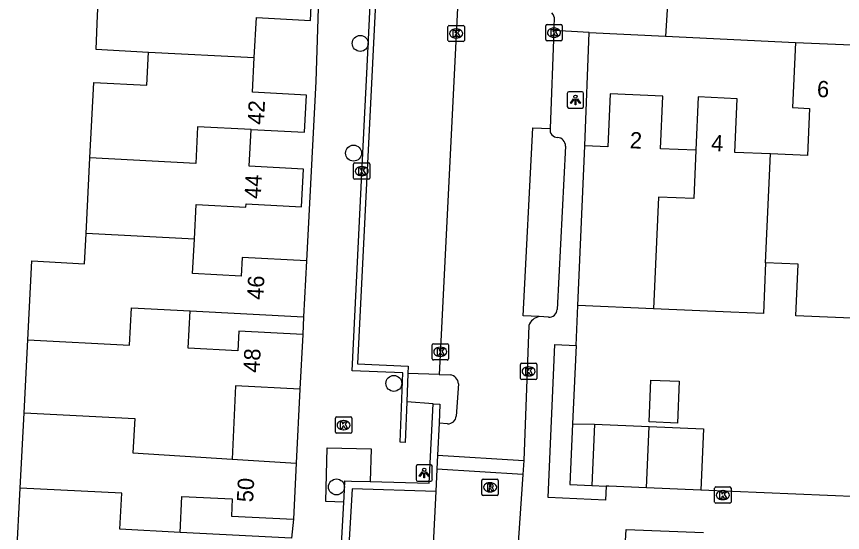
# Model space of a CAD drawing. Extents: x 162990 to 165007, y 383433 to 384336.
# Drawn here: x 164424.4 to 164475, y 383699.8 to 383731.5 of the extents above; entities that cross this region are included whole.
import ezdxf

# ---------------------------------------------------------------- set-up
doc = ezdxf.new("R2010")
doc.units = 0
for name, color, linetype in [('IMGEO_Boom', 7, 'Continuous'), ('IMGEO_Erf', 7, 'Continuous'), ('IMGEO_Groenvoorziening', 7, 'Continuous'), ('IMGEO_Kolk', 7, 'Continuous'), ('IMGEO_Lichtpunt', 7, 'Continuous'), ('IMGEO_Muur', 7, 'Continuous'), ('IMGEO_Pand', 7, 'Continuous'), ('IMGEO_Pand_nummerreeks', 7, 'Continuous'), ('IMGEO_Rijbaan_lokaal_open', 7, 'Continuous'), ('IMGEO_Rioolput', 7, 'Continuous'), ('IMGEO_Voetpad_open', 7, 'Continuous')]:
    doc.layers.add(name, color=color, linetype=linetype)

msp = doc.modelspace()

# ---------------------------------------------------------------- linework, layer by layer
at = {"layer": 'IMGEO_Boom'}
for centre in [(164445.449, 383729.831), (164445.038, 383723.1), (164447.505, 383708.98), (164443.992, 383702.628)]:
    msp.add_circle(centre, 0.489, dxfattribs=at)
at = {"layer": 'IMGEO_Erf'}
msp.add_lwpolyline([(164458.452, 383706.508), (164459.801, 383706.482)], dxfattribs=at)
at = {"layer": 'IMGEO_Groenvoorziening'}
for points in [[(164458.669, 383711.3), (164458.65, 383710.873), (164458.452, 383706.508)], [(164458.452, 383706.508), (164458.291, 383702.782), (164459.639, 383702.724)]]:
    msp.add_lwpolyline(points, dxfattribs=at)
at = {"layer": 'IMGEO_Kolk'}
for p, q in [((164450.899, 383730.937), (164451.751, 383730.937)), ((164456.817, 383730.061), (164456.817, 383730.913)), ((164456.892, 383730.987), (164457.744, 383730.987)), ((164457.818, 383730.913), (164457.818, 383730.061)), ((164450.824, 383730.011), (164450.824, 383730.863)), ((164451.312, 383730.717), (164451.337, 383730.717)), ((164451.825, 383730.863), (164451.825, 383730.011)), ((164457.305, 383730.767), (164457.33, 383730.767)), ((164451.751, 383729.937), (164450.899, 383729.937)), ((164451.335, 383730.157), (164451.31, 383730.157)), ((164457.744, 383729.987), (164456.892, 383729.987)), ((164457.328, 383730.207), (164457.303, 383730.207)), ((164445.04, 383721.573), (164445.04, 383722.425)), ((164445.115, 383722.499), (164445.967, 383722.499)), ((164446.041, 383722.425), (164446.041, 383721.573)), ((164445.528, 383722.279), (164445.553, 383722.279)), ((164445.967, 383721.499), (164445.115, 383721.499)), ((164445.551, 383721.719), (164445.526, 383721.719)), ((164449.852, 383710.488), (164449.852, 383711.34)), ((164449.927, 383711.414), (164450.779, 383711.414)), ((164450.34, 383711.194), (164450.365, 383711.194)), ((164450.853, 383711.34), (164450.853, 383710.488)), ((164450.779, 383710.414), (164449.927, 383710.414)), ((164450.363, 383710.634), (164450.338, 383710.634)), ((164455.339, 383710.214), (164456.191, 383710.214)), ((164455.264, 383709.288), (164455.264, 383710.14)), ((164455.752, 383709.994), (164455.777, 383709.994)), ((164456.265, 383710.14), (164456.265, 383709.288)), ((164456.191, 383709.214), (164455.339, 383709.214)), ((164455.775, 383709.434), (164455.75, 383709.434)), ((164443.926, 383705.994), (164443.926, 383706.846)), ((164444.001, 383706.92), (164444.853, 383706.92)), ((164444.414, 383706.7), (164444.439, 383706.7)), ((164444.927, 383706.846), (164444.927, 383705.994)), ((164444.437, 383706.14), (164444.412, 383706.14)), ((164444.853, 383705.92), (164444.001, 383705.92)), ((164467.236, 383702.629), (164468.088, 383702.629)), ((164467.161, 383701.703), (164467.161, 383702.555)), ((164467.649, 383702.409), (164467.674, 383702.409)), ((164468.162, 383702.555), (164468.162, 383701.703)), ((164468.088, 383701.629), (164467.236, 383701.629)), ((164467.672, 383701.849), (164467.647, 383701.849))]:
    msp.add_line(p, q, dxfattribs=at)
for points in [[(164450.899, 383730.937), (164451.751, 383730.937)], [(164456.817, 383730.061), (164456.817, 383730.913)], [(164456.892, 383730.987), (164457.744, 383730.987)], [(164457.818, 383730.913), (164457.818, 383730.061)], [(164450.824, 383730.011), (164450.824, 383730.863)], [(164451.145, 383730.637), (164451.268, 383730.637), (164451.268, 383730.486), (164451.398, 383730.637), (164451.562, 383730.637), (164451.416, 383730.486), (164451.569, 383730.237), (164451.417, 383730.237), (164451.332, 383730.401), (164451.268, 383730.334), (164451.268, 383730.237), (164451.145, 383730.237), (164451.145, 383730.637)], [(164451.825, 383730.863), (164451.825, 383730.011)], [(164457.138, 383730.687), (164457.261, 383730.687), (164457.261, 383730.536), (164457.391, 383730.687), (164457.555, 383730.687), (164457.409, 383730.536), (164457.562, 383730.287), (164457.41, 383730.287), (164457.325, 383730.451), (164457.261, 383730.384), (164457.261, 383730.287), (164457.138, 383730.287), (164457.138, 383730.687)], [(164451.751, 383729.937), (164450.899, 383729.937)], [(164457.744, 383729.987), (164456.892, 383729.987)], [(164445.04, 383721.573), (164445.04, 383722.425)], [(164445.115, 383722.499), (164445.967, 383722.499)], [(164446.041, 383722.425), (164446.041, 383721.573)], [(164445.361, 383722.199), (164445.484, 383722.199), (164445.484, 383722.048), (164445.614, 383722.199), (164445.778, 383722.199), (164445.632, 383722.048), (164445.785, 383721.799), (164445.633, 383721.799), (164445.548, 383721.963), (164445.484, 383721.896), (164445.484, 383721.799), (164445.361, 383721.799), (164445.361, 383722.199)], [(164445.967, 383721.499), (164445.115, 383721.499)], [(164449.852, 383710.488), (164449.852, 383711.34)], [(164449.927, 383711.414), (164450.779, 383711.414)], [(164450.853, 383711.34), (164450.853, 383710.488)], [(164450.173, 383711.114), (164450.296, 383711.114), (164450.296, 383710.963), (164450.426, 383711.114), (164450.59, 383711.114), (164450.444, 383710.963), (164450.597, 383710.714), (164450.445, 383710.714), (164450.36, 383710.878), (164450.296, 383710.811), (164450.296, 383710.714), (164450.173, 383710.714), (164450.173, 383711.114)], [(164450.779, 383710.414), (164449.927, 383710.414)], [(164455.339, 383710.214), (164456.191, 383710.214)], [(164455.264, 383709.288), (164455.264, 383710.14)], [(164455.585, 383709.914), (164455.708, 383709.914), (164455.708, 383709.763), (164455.838, 383709.914), (164456.002, 383709.914), (164455.856, 383709.763), (164456.009, 383709.514), (164455.857, 383709.514), (164455.772, 383709.678), (164455.708, 383709.611), (164455.708, 383709.514), (164455.585, 383709.514), (164455.585, 383709.914)], [(164456.265, 383710.14), (164456.265, 383709.288)], [(164456.191, 383709.214), (164455.339, 383709.214)], [(164443.926, 383705.994), (164443.926, 383706.846)], [(164444.001, 383706.92), (164444.853, 383706.92)], [(164444.927, 383706.846), (164444.927, 383705.994)], [(164444.247, 383706.62), (164444.37, 383706.62), (164444.37, 383706.469), (164444.5, 383706.62), (164444.664, 383706.62), (164444.518, 383706.469), (164444.671, 383706.22), (164444.519, 383706.22), (164444.434, 383706.384), (164444.37, 383706.317), (164444.37, 383706.22), (164444.247, 383706.22), (164444.247, 383706.62)], [(164444.853, 383705.92), (164444.001, 383705.92)], [(164467.236, 383702.629), (164468.088, 383702.629)], [(164467.161, 383701.703), (164467.161, 383702.555)], [(164467.482, 383702.329), (164467.605, 383702.329), (164467.605, 383702.178), (164467.735, 383702.329), (164467.899, 383702.329), (164467.753, 383702.178), (164467.906, 383701.929), (164467.754, 383701.929), (164467.669, 383702.093), (164467.605, 383702.026), (164467.605, 383701.929), (164467.482, 383701.929), (164467.482, 383702.329)], [(164468.162, 383702.555), (164468.162, 383701.703)], [(164468.088, 383701.629), (164467.236, 383701.629)]]:
    msp.add_lwpolyline(points, dxfattribs=at)
for centre, start, end in [((164450.901, 383730.861), 91.552, 178.448), ((164450.901, 383730.861), 91.552, 178.448), ((164451.749, 383730.861), 1.552, 88.448), ((164451.749, 383730.861), 1.552, 88.448), ((164456.894, 383730.911), 91.552, 178.448), ((164456.894, 383730.911), 91.552, 178.448), ((164457.742, 383730.911), 1.552, 88.448), ((164457.742, 383730.911), 1.552, 88.448), ((164450.901, 383730.013), 181.552, 268.448), ((164450.901, 383730.013), 181.552, 268.448), ((164451.749, 383730.013), 271.552, 358.448), ((164451.749, 383730.013), 271.552, 358.448), ((164456.894, 383730.063), 181.552, 268.448), ((164456.894, 383730.063), 181.552, 268.448), ((164457.742, 383730.063), 271.552, 358.448), ((164457.742, 383730.063), 271.552, 358.448), ((164445.117, 383722.423), 91.552, 178.448), ((164445.117, 383722.423), 91.552, 178.448), ((164445.965, 383722.423), 1.552, 88.448), ((164445.965, 383722.423), 1.552, 88.448), ((164445.117, 383721.575), 181.552, 268.448), ((164445.117, 383721.575), 181.552, 268.448), ((164445.965, 383721.575), 271.552, 358.448), ((164445.965, 383721.575), 271.552, 358.448), ((164449.929, 383711.338), 91.552, 178.448), ((164449.929, 383711.338), 91.552, 178.448), ((164450.777, 383711.338), 1.552, 88.448), ((164450.777, 383711.338), 1.552, 88.448), ((164449.929, 383710.49), 181.552, 268.448), ((164449.929, 383710.49), 181.552, 268.448), ((164450.777, 383710.49), 271.552, 358.448), ((164450.777, 383710.49), 271.552, 358.448), ((164455.341, 383710.138), 91.552, 178.448), ((164455.341, 383710.138), 91.552, 178.448), ((164456.189, 383710.138), 1.552, 88.448), ((164456.189, 383710.138), 1.552, 88.448), ((164455.341, 383709.29), 181.552, 268.448), ((164455.341, 383709.29), 181.552, 268.448), ((164456.189, 383709.29), 271.552, 358.448), ((164456.189, 383709.29), 271.552, 358.448), ((164444.003, 383706.844), 91.552, 178.448), ((164444.003, 383706.844), 91.552, 178.448), ((164444.851, 383706.844), 1.552, 88.448), ((164444.851, 383706.844), 1.552, 88.448), ((164444.003, 383705.996), 181.552, 268.448), ((164444.003, 383705.996), 181.552, 268.448), ((164444.851, 383705.996), 271.552, 358.448), ((164444.851, 383705.996), 271.552, 358.448), ((164467.238, 383702.553), 91.552, 178.448), ((164467.238, 383702.553), 91.552, 178.448), ((164468.086, 383702.553), 1.552, 88.448), ((164468.086, 383702.553), 1.552, 88.448), ((164467.238, 383701.705), 181.552, 268.448), ((164467.238, 383701.705), 181.552, 268.448), ((164468.086, 383701.705), 271.552, 358.448), ((164468.086, 383701.705), 271.552, 358.448)]:
    msp.add_arc(centre, 0.0765, start, end, dxfattribs=at)
for centre, major_axis, ratio, start_param, end_param in [((164451.311, 383730.437), (-0.387, 0.002), 0.722429, 4.712389, 7.853982), ((164451.336, 383730.437), (-0.39, 0.002), 0.717154, 1.570796, 4.712389), ((164457.304, 383730.487), (-0.387, 0.002), 0.722429, 4.712389, 7.853982), ((164457.329, 383730.487), (-0.39, 0.002), 0.717154, 1.570796, 4.712389), ((164445.527, 383721.999), (-0.387, 0.002), 0.722429, 4.712389, 7.853982), ((164445.552, 383721.999), (-0.39, 0.002), 0.717154, 1.570796, 4.712389), ((164450.339, 383710.914), (-0.387, 0.002), 0.722429, 4.712389, 7.853982), ((164450.364, 383710.914), (-0.39, 0.002), 0.717154, 1.570796, 4.712389), ((164455.751, 383709.714), (-0.387, 0.002), 0.722429, 4.712389, 7.853982), ((164455.776, 383709.714), (-0.39, 0.002), 0.717154, 1.570796, 4.712389), ((164444.413, 383706.42), (-0.387, 0.002), 0.722429, 4.712389, 7.853982), ((164444.438, 383706.42), (-0.39, 0.002), 0.717154, 1.570796, 4.712389), ((164467.648, 383702.129), (-0.387, 0.002), 0.722429, 4.712389, 7.853982), ((164467.673, 383702.129), (-0.39, 0.002), 0.717154, 1.570796, 4.712389)]:
    msp.add_ellipse(centre, major_axis=major_axis, ratio=ratio, start_param=start_param, end_param=end_param, dxfattribs=at)
at = {"layer": 'IMGEO_Lichtpunt'}
for p, q in [((164459.034, 383726.861), (164458.226, 383726.861)), ((164459.034, 383726.861), (164458.226, 383726.861)), ((164458.132, 383726.766), (164458.132, 383725.959)), ((164458.132, 383726.766), (164458.132, 383725.959)), ((164459.128, 383725.959), (164459.128, 383726.766)), ((164459.128, 383725.959), (164459.128, 383726.766)), ((164458.226, 383725.865), (164459.034, 383725.865)), ((164458.226, 383725.865), (164459.034, 383725.865)), ((164448.868, 383703.887), (164448.868, 383703.08)), ((164448.868, 383703.887), (164448.868, 383703.08)), ((164449.77, 383703.982), (164448.962, 383703.982)), ((164449.77, 383703.982), (164448.962, 383703.982)), ((164449.864, 383703.08), (164449.864, 383703.887)), ((164449.864, 383703.08), (164449.864, 383703.887)), ((164448.962, 383702.986), (164449.77, 383702.986)), ((164448.962, 383702.986), (164449.77, 383702.986))]:
    msp.add_line(p, q, dxfattribs=at)
for points in [[(164458.506, 383726.43), (164458.545, 383726.402), (164458.357, 383726.14), (164458.319, 383726.167), (164458.506, 383726.43)], [(164458.608, 383726.382), (164458.655, 383726.382), (164458.655, 383726.06), (164458.608, 383726.06), (164458.608, 383726.382)], [(164458.718, 383726.402), (164458.756, 383726.429), (164458.943, 383726.167), (164458.904, 383726.139), (164458.718, 383726.402)], [(164449.242, 383703.551), (164449.281, 383703.523), (164449.093, 383703.261), (164449.055, 383703.288), (164449.242, 383703.551)], [(164449.344, 383703.503), (164449.391, 383703.503), (164449.391, 383703.181), (164449.344, 383703.181), (164449.344, 383703.503)], [(164449.454, 383703.523), (164449.492, 383703.55), (164449.679, 383703.288), (164449.64, 383703.26), (164449.454, 383703.523)]]:
    msp.add_lwpolyline(points, dxfattribs=at)
for centre in [(164458.631, 383726.564), (164449.367, 383703.685)]:
    msp.add_circle(centre, 0.0994, dxfattribs=at)
for centre, start, end in [((164458.226, 383726.766), 90, 180), ((164458.226, 383726.766), 90, 180), ((164459.034, 383726.766), 0, 90), ((164459.034, 383726.766), 0, 90), ((164458.226, 383725.959), 180, 270), ((164458.226, 383725.959), 180, 270), ((164459.034, 383725.959), 270, 0), ((164459.034, 383725.959), 270, 360), ((164448.962, 383703.887), 90, 180), ((164448.962, 383703.887), 90, 180), ((164449.77, 383703.887), 0, 90), ((164449.77, 383703.887), 0, 90), ((164448.962, 383703.08), 180, 270), ((164448.962, 383703.08), 180, 270), ((164449.77, 383703.08), 270, 0), ((164449.77, 383703.08), 270, 360)]:
    msp.add_arc(centre, 0.0946, start, end, dxfattribs=at)
at = {"layer": 'IMGEO_Muur'}
for points in [[(164448.304, 383707.855), (164448.207, 383705.364), (164447.887, 383705.375), (164448.047, 383709.634), (164444.948, 383709.752), (164445.705, 383725.181), (164445.823, 383727.577), (164446.336, 383738.034), (164448.318, 383737.931), (164451.313, 383737.776), (164451.421, 383739.875), (164451.942, 383750), (164452.677, 383764.285), (164453.018, 383764.265)], [(164451.672, 383737.418), (164446.656, 383737.662), (164445.289, 383710.181), (164448.389, 383710.03), (164448.372, 383709.592)], [(164448.372, 383709.592), (164448.304, 383707.855)], [(164446.063, 383702.957), (164449.662, 383702.862), (164449.911, 383707.732)], [(164449.911, 383707.732), (164450.332, 383707.708), (164450.275, 383706.546)], [(164450.275, 383706.546), (164450.179, 383704.576)], [(164450.179, 383704.576), (164450.137, 383703.716)], [(164450.137, 383703.716), (164450.07, 383702.35)], [(164444.442, 383701.7), (164444.458, 383702.001), (164444.512, 383702.999), (164444.913, 383702.988), (164446.063, 383702.957)], [(164450.07, 383702.35), (164444.943, 383702.509), (164444.425, 383693.456), (164444.021, 383686.497), (164445.233, 383686.431), (164449.257, 383686.213)], [(164449.257, 383686.213), (164449.074, 383683.122), (164448.671, 383683.146), (164448.829, 383685.815), (164443.595, 383686.109), (164444.442, 383701.7)]]:
    msp.add_lwpolyline(points, dxfattribs=at)
at = {"layer": 'IMGEO_Pand'}
for points in [[(164429.6, 383736.367), (164429.339, 383731.531), (164429.245, 383729.467), (164432.48, 383729.301)], [(164438.959, 383728.969), (164439.085, 383731.41), (164442.394, 383731.239), (164442.509, 383733.46), (164439.344, 383733.625)], [(164472.108, 383729.884), (164471.936, 383725.891), (164472.972, 383725.846), (164472.847, 383722.951), (164470.573, 383723.049)], [(164472.108, 383729.884), (164475.549, 383729.736)], [(164428.888, 383722.815), (164429.127, 383727.441), (164432.375, 383727.273), (164432.48, 383729.301)], [(164432.48, 383729.301), (164438.959, 383728.969)], [(164438.769, 383724.549), (164442.038, 383724.382), (164442.156, 383726.665), (164438.848, 383726.836), (164438.959, 383728.969)], [(164466.013, 383723.273), (164463.84, 383723.367), (164463.979, 383726.599), (164460.753, 383726.738), (164460.613, 383723.492), (164459.204, 383723.552)], [(164470.573, 383723.049), (164468.391, 383723.143), (164468.533, 383726.44), (164466.154, 383726.543), (164466.013, 383723.273)], [(164438.769, 383724.549), (164435.486, 383724.72), (164435.37, 383722.472), (164428.888, 383722.815)], [(164435.288, 383717.828), (164435.397, 383719.946), (164438.448, 383719.789), (164438.459, 383719.991), (164441.85, 383719.816), (164441.969, 383722.126), (164438.652, 383722.298), (164438.769, 383724.549)], [(164458.781, 383713.747), (164459.204, 383723.552)], [(164428.648, 383718.171), (164428.888, 383722.815)], [(164466.013, 383723.273), (164465.888, 383720.316), (164463.712, 383720.409), (164463.415, 383713.547)], [(164470.28, 383716.372), (164470.573, 383723.049)], [(164425.085, 383711.653), (164425.335, 383716.487), (164428.552, 383716.321), (164428.648, 383718.171)], [(164435.288, 383717.828), (164428.648, 383718.171)], [(164442.153, 383716.5), (164438.209, 383716.704), (164438.15, 383715.556), (164435.178, 383715.71), (164435.288, 383717.828)], [(164442.153, 383716.5), (164441.975, 383713.06)], [(164470.28, 383716.372), (164470.143, 383713.257), (164468.157, 383713.343), (164463.415, 383713.547)], [(164477.004, 383712.912), (164472.132, 383713.122), (164472.268, 383716.287), (164470.28, 383716.372)], [(164463.415, 383713.547), (164458.781, 383713.747)], [(164425.085, 383711.653), (164431.31, 383711.325), (164431.428, 383713.607), (164435.026, 383713.42)], [(164441.921, 383711.982), (164438.004, 383712.185), (164437.941, 383710.976), (164434.907, 383711.133), (164435.026, 383713.42)], [(164435.026, 383713.42), (164441.975, 383713.06)], [(164441.921, 383711.982), (164441.747, 383708.632)], [(164424.853, 383707.179), (164425.085, 383711.653)], [(164464.882, 383706.549), (164463.151, 383706.623), (164463.249, 383709.183), (164464.992, 383709.107), (164464.882, 383706.549)], [(164441.747, 383708.632), (164437.811, 383708.835), (164437.596, 383704.327)], [(164424.614, 383702.564), (164424.853, 383707.179)], [(164424.853, 383707.179), (164431.629, 383706.828), (164431.519, 383704.711), (164437.596, 383704.327)], [(164459.801, 383706.482), (164459.639, 383702.724)], [(164459.801, 383706.482), (164463.14, 383706.338)], [(164462.98, 383702.58), (164463.14, 383706.338)], [(164463.14, 383706.338), (164466.481, 383706.194), (164466.319, 383702.436)], [(164437.596, 383704.327), (164441.529, 383704.078)], [(164441.529, 383704.078), (164441.352, 383700.65)], [(164459.639, 383702.724), (164460.52, 383702.686)], [(164462.98, 383702.58), (164460.678, 383702.679), (164460.52, 383702.686)], [(164466.319, 383702.436), (164462.98, 383702.58)], [(164424.39, 383698.229), (164424.614, 383702.564)], [(164434.409, 383699.84), (164430.722, 383700.031), (164430.837, 383702.241), (164424.614, 383702.564)], [(164434.409, 383699.84), (164434.524, 383702.05), (164437.605, 383701.891), (164437.551, 383700.847), (164441.352, 383700.65)], [(164441.243, 383699.484), (164434.409, 383699.84)]]:
    msp.add_lwpolyline(points, dxfattribs=at)
at = {"layer": 'IMGEO_Rijbaan_lokaal_open'}
for points in [[(164451.402, 383731.991), (164450.284, 383709.525)], [(164457.314, 383730.623), (164457.34, 383731.274)], [(164457.314, 383730.623), (164457.077, 383724.605)], [(164456.407, 383713.073), (164455.437, 383713.113), (164456.03, 383724.648), (164457.077, 383724.605)], [(164455.774, 383712.532), (164455.465, 383704.244)], [(164450.284, 383709.525), (164450.963, 383709.501)], [(164451.459, 383708.955), (164451.327, 383706.969)], [(164450.803, 383706.502), (164450.275, 383706.546)], [(164450.179, 383704.576), (164455.465, 383704.244)], [(164455.465, 383704.244), (164455.418, 383703.384)], [(164455.418, 383703.384), (164450.137, 383703.716)], [(164455.418, 383703.384), (164454.671, 383692.644)], [(164450.07, 383702.35), (164449.622, 383693.462), (164450.583, 383693.414), (164450.188, 383685.696)]]:
    msp.add_lwpolyline(points, dxfattribs=at)
for centre, radius, start, end in [((164456.833, 383731.337), 0.51, 352.9388, 45.8435), ((164456.564, 383712.249), 0.839, 100.7624, 160.276), ((164450.893, 383708.939), 0.566, 1.6018, 82.9038), ((164450.822, 383707.008), 0.506, 267.8461, 355.5702)]:
    msp.add_arc(centre, radius, start, end, dxfattribs=at)
at = {"layer": 'IMGEO_Rioolput'}
for p, q in [((164452.979, 383703.108), (164453.831, 383703.108)), ((164452.904, 383702.182), (164452.904, 383703.034)), ((164453.392, 383702.888), (164453.417, 383702.888)), ((164453.905, 383703.034), (164453.905, 383702.182)), ((164453.831, 383702.108), (164452.979, 383702.108)), ((164453.415, 383702.328), (164453.39, 383702.328))]:
    msp.add_line(p, q, dxfattribs=at)
for points in [[(164452.979, 383703.108), (164453.831, 383703.108)], [(164452.904, 383702.182), (164452.904, 383703.034)], [(164453.493, 383702.806), (164453.241, 383702.808), (164453.241, 383702.408)], [(164453.419, 383702.727), (164453.365, 383702.727), (164453.365, 383702.646)], [(164453.365, 383702.646), (164453.417, 383702.646)], [(164453.905, 383703.034), (164453.905, 383702.182)], [(164453.831, 383702.108), (164452.979, 383702.108)], [(164453.241, 383702.408), (164453.365, 383702.408), (164453.365, 383702.57), (164453.376, 383702.57)], [(164453.423, 383702.541), (164453.494, 383702.408), (164453.634, 383702.408), (164453.569, 383702.534)]]:
    msp.add_lwpolyline(points, dxfattribs=at)
for centre, radius, start, end in [((164452.981, 383703.032), 0.0765, 91.552, 178.448), ((164452.981, 383703.032), 0.0765, 91.552, 178.448), ((164453.829, 383703.032), 0.0765, 1.552, 88.448), ((164453.829, 383703.032), 0.0765, 1.552, 88.448), ((164453.401, 383702.835), 0.19, 274.7715, 282.9687), ((164453.425, 383702.631), 0.0964, 77.0061, 93.1865), ((164453.439, 383702.688), 0.0378, 276.6634, 79.6772), ((164453.492, 383702.696), 0.109, 350.3612, 89.416), ((164453.49, 383702.696), 0.112, 277.5842, 350.9817), ((164453.474, 383702.481), 0.108, 29.5134, 73.7905), ((164452.981, 383702.184), 0.0765, 181.552, 268.448), ((164452.981, 383702.184), 0.0765, 181.552, 268.448), ((164453.375, 383702.517), 0.0533, 26.0293, 88.6989), ((164453.829, 383702.184), 0.0765, 271.552, 358.448), ((164453.829, 383702.184), 0.0765, 271.552, 358.448)]:
    msp.add_arc(centre, radius, start, end, dxfattribs=at)
for centre, major_axis, ratio, start_param, end_param in [((164453.391, 383702.608), (-0.387, 0.002), 0.722429, 4.712389, 7.853982), ((164453.416, 383702.608), (-0.39, 0.002), 0.717154, 1.570796, 4.712389)]:
    msp.add_ellipse(centre, major_axis=major_axis, ratio=ratio, start_param=start_param, end_param=end_param, dxfattribs=at)
at = {"layer": 'IMGEO_Voetpad_open'}
for points in [[(164443.14, 383740.354), (164442.73, 383727.485), (164442.153, 383716.5)], [(164464.303, 383732.898), (164464.159, 383730.27)], [(164459.476, 383730.497), (164457.314, 383730.623)], [(164459.204, 383723.552), (164459.476, 383730.497)], [(164459.476, 383730.497), (164464.159, 383730.27)], [(164464.159, 383730.27), (164472.108, 383729.884)], [(164458.025, 383723.535), (164457.51, 383713.519)], [(164458.669, 383711.3), (164458.781, 383713.747)], [(164441.975, 383713.06), (164441.921, 383711.982)], [(164456.975, 383713.05), (164456.407, 383713.073)], [(164460.52, 383702.686), (164460.473, 383701.818), (164456.956, 383701.979), (164457.36, 383711.359), (164458.669, 383711.3)], [(164450.284, 383709.525), (164448.372, 383709.592)], [(164441.747, 383708.632), (164441.529, 383704.078)], [(164449.911, 383707.732), (164448.304, 383707.855)], [(164444.442, 383701.7), (164443.33, 383701.73), (164443.417, 383705.029), (164446.116, 383704.957), (164446.063, 383702.957)], [(164477.961, 383701.935), (164466.319, 383702.436)], [(164441.352, 383700.65), (164441.243, 383699.484)], [(164461.477, 383695.473), (164461.74, 383700.022), (164466.471, 383699.831)]]:
    msp.add_lwpolyline(points, dxfattribs=at)
for centre, radius, start, end in [((164457.554, 383724.541), 0.482, 172.3946, 267.6906), ((164457.503, 383723.539), 0.522, 359.5161, 86.534), ((164457.032, 383713.525), 0.478, 263.1412, 359.3367)]:
    msp.add_arc(centre, radius, start, end, dxfattribs=at)

# ---------------------------------------------------------------- texts
at = {"layer": 'IMGEO_Pand_nummerreeks'}
for s, rotation, p in [('6', 357.5372, (164473.413, 383726.545)), ('42', 87.0437, (164439.538, 383724.825)), ('2', 357.5328, (164461.948, 383723.403)), ('4', 357.5209, (164466.927, 383723.226)), ('44', 87.051, (164439.35, 383720.275)), ('46', 87.0379, (164439.505, 383714.085)), ('48', 87.0266, (164439.275, 383709.615)), ('50', 87.0437, (164438.881, 383701.672))]:
    msp.add_text(s, height=1, rotation=rotation, dxfattribs=at).set_placement(p)

doc.saveas('drawing.dxf')
